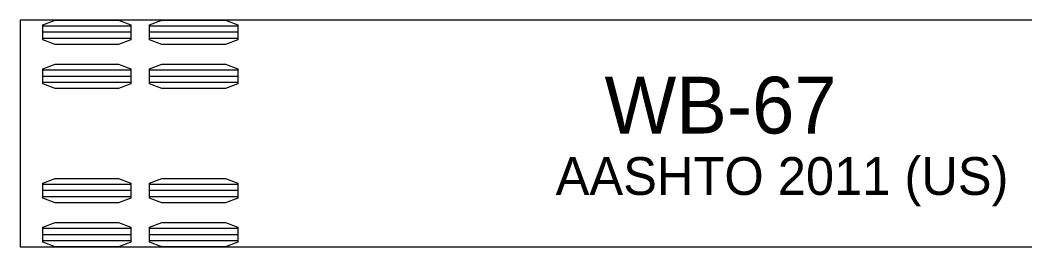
# Model space of a CAD drawing. Extents: x -70 to 701944, y -4 to 666871.
# Drawn here: x -69.5 to -31.88, y -4.25 to 4.25 of the extents above; entities that cross this region are included whole.
import ezdxf

# ---------------------------------------------------------------- set-up
doc = ezdxf.new("R2010")
doc.units = 0
doc.layers.add('T_Vehicle Path Lt Major', color=7, linetype='Continuous')

msp = doc.modelspace()

# ---------------------------------------------------------------- linework, layer by layer
at = {"layer": 'T_Vehicle Path Lt Major'}
for p, q in [((-16.5, 4.25), (-69.5, 4.25)), ((-69.5, 4.25), (-69.5, -4.25)), ((-16.5, 4.25), (-69.5, 4.25)), ((-69.5, 4.25), (-69.5, -4.25)), ((-16.5, 4.25), (-69.5, 4.25)), ((-69.5, 4.25), (-69.5, -4.25)), ((-16.5, 4.25), (-69.5, 4.25)), ((-69.5, 4.25), (-69.5, -4.25)), ((-16.5, 4.25), (-69.5, 4.25)), ((-69.5, 4.25), (-69.5, -4.25)), ((-16.5, 4.25), (-69.5, 4.25)), ((-69.5, 4.25), (-69.5, -4.25)), ((-65.35, 4.021), (-68.65, 4.021)), ((-65.35, 4.021), (-68.65, 4.021)), ((-65.35, 4.021), (-68.65, 4.021)), ((-65.35, 4.021), (-68.65, 4.021)), ((-65.35, 4.021), (-68.65, 4.021)), ((-65.35, 4.021), (-68.65, 4.021)), ((-65.35, 3.792), (-68.65, 3.792)), ((-65.35, 3.792), (-68.65, 3.792)), ((-65.35, 3.792), (-68.65, 3.792)), ((-65.35, 3.792), (-68.65, 3.792)), ((-65.35, 3.792), (-68.65, 3.792)), ((-65.35, 3.792), (-68.65, 3.792)), ((-61.35, 4.021), (-64.65, 4.021)), ((-61.35, 4.021), (-64.65, 4.021)), ((-61.35, 4.021), (-64.65, 4.021)), ((-61.35, 4.021), (-64.65, 4.021)), ((-61.35, 4.021), (-64.65, 4.021)), ((-61.35, 4.021), (-64.65, 4.021)), ((-61.35, 3.792), (-64.65, 3.792)), ((-61.35, 3.792), (-64.65, 3.792)), ((-61.35, 3.792), (-64.65, 3.792)), ((-61.35, 3.792), (-64.65, 3.792)), ((-61.35, 3.792), (-64.65, 3.792)), ((-61.35, 3.792), (-64.65, 3.792)), ((-65.35, 3.563), (-68.65, 3.563)), ((-65.35, 3.563), (-68.65, 3.563)), ((-65.35, 3.563), (-68.65, 3.563)), ((-65.35, 3.563), (-68.65, 3.563)), ((-65.35, 3.563), (-68.65, 3.563)), ((-65.35, 3.563), (-68.65, 3.563)), ((-61.35, 3.563), (-64.65, 3.563)), ((-61.35, 3.563), (-64.65, 3.563)), ((-61.35, 3.563), (-64.65, 3.563)), ((-61.35, 3.563), (-64.65, 3.563)), ((-61.35, 3.563), (-64.65, 3.563)), ((-61.35, 3.563), (-64.65, 3.563)), ((-65.35, 2.371), (-68.65, 2.371)), ((-65.35, 2.371), (-68.65, 2.371)), ((-65.35, 2.371), (-68.65, 2.371)), ((-65.35, 2.371), (-68.65, 2.371)), ((-65.35, 2.371), (-68.65, 2.371)), ((-65.35, 2.371), (-68.65, 2.371)), ((-61.35, 2.371), (-64.65, 2.371)), ((-61.35, 2.371), (-64.65, 2.371)), ((-61.35, 2.371), (-64.65, 2.371)), ((-61.35, 2.371), (-64.65, 2.371)), ((-61.35, 2.371), (-64.65, 2.371)), ((-61.35, 2.371), (-64.65, 2.371)), ((-65.35, 2.142), (-68.65, 2.142)), ((-65.35, 2.142), (-68.65, 2.142)), ((-65.35, 2.142), (-68.65, 2.142)), ((-65.35, 2.142), (-68.65, 2.142)), ((-65.35, 2.142), (-68.65, 2.142)), ((-65.35, 2.142), (-68.65, 2.142)), ((-65.35, 1.913), (-68.65, 1.913)), ((-65.35, 1.913), (-68.65, 1.913)), ((-65.35, 1.913), (-68.65, 1.913)), ((-65.35, 1.913), (-68.65, 1.913)), ((-65.35, 1.913), (-68.65, 1.913)), ((-65.35, 1.913), (-68.65, 1.913)), ((-61.35, 2.142), (-64.65, 2.142)), ((-61.35, 2.142), (-64.65, 2.142)), ((-61.35, 2.142), (-64.65, 2.142)), ((-61.35, 2.142), (-64.65, 2.142)), ((-61.35, 2.142), (-64.65, 2.142)), ((-61.35, 2.142), (-64.65, 2.142)), ((-61.35, 1.913), (-64.65, 1.913)), ((-61.35, 1.913), (-64.65, 1.913)), ((-61.35, 1.913), (-64.65, 1.913)), ((-61.35, 1.913), (-64.65, 1.913)), ((-61.35, 1.913), (-64.65, 1.913)), ((-61.35, 1.913), (-64.65, 1.913)), ((-65.35, -1.912), (-68.65, -1.912)), ((-65.35, -1.912), (-68.65, -1.912)), ((-65.35, -1.912), (-68.65, -1.912)), ((-65.35, -1.912), (-68.65, -1.912)), ((-65.35, -1.912), (-68.65, -1.912)), ((-65.35, -1.912), (-68.65, -1.912)), ((-65.35, -2.142), (-68.65, -2.142)), ((-65.35, -2.142), (-68.65, -2.142)), ((-65.35, -2.142), (-68.65, -2.142)), ((-65.35, -2.142), (-68.65, -2.142)), ((-65.35, -2.142), (-68.65, -2.142)), ((-65.35, -2.142), (-68.65, -2.142)), ((-61.35, -1.912), (-64.65, -1.912)), ((-61.35, -1.912), (-64.65, -1.912)), ((-61.35, -1.912), (-64.65, -1.912)), ((-61.35, -1.912), (-64.65, -1.912)), ((-61.35, -1.912), (-64.65, -1.912)), ((-61.35, -1.912), (-64.65, -1.912)), ((-61.35, -2.142), (-64.65, -2.142)), ((-61.35, -2.142), (-64.65, -2.142)), ((-61.35, -2.142), (-64.65, -2.142)), ((-61.35, -2.142), (-64.65, -2.142)), ((-61.35, -2.142), (-64.65, -2.142)), ((-61.35, -2.142), (-64.65, -2.142)), ((-65.35, -2.371), (-68.65, -2.371)), ((-65.35, -2.371), (-68.65, -2.371)), ((-65.35, -2.371), (-68.65, -2.371)), ((-65.35, -2.371), (-68.65, -2.371)), ((-65.35, -2.371), (-68.65, -2.371)), ((-65.35, -2.371), (-68.65, -2.371)), ((-61.35, -2.371), (-64.65, -2.371)), ((-61.35, -2.371), (-64.65, -2.371)), ((-61.35, -2.371), (-64.65, -2.371)), ((-61.35, -2.371), (-64.65, -2.371)), ((-61.35, -2.371), (-64.65, -2.371)), ((-61.35, -2.371), (-64.65, -2.371)), ((-65.35, -3.562), (-68.65, -3.562)), ((-65.35, -3.562), (-68.65, -3.562)), ((-65.35, -3.562), (-68.65, -3.562)), ((-65.35, -3.562), (-68.65, -3.562)), ((-65.35, -3.562), (-68.65, -3.562)), ((-65.35, -3.562), (-68.65, -3.562)), ((-61.35, -3.562), (-64.65, -3.562)), ((-61.35, -3.562), (-64.65, -3.562)), ((-61.35, -3.562), (-64.65, -3.562)), ((-61.35, -3.562), (-64.65, -3.562)), ((-61.35, -3.562), (-64.65, -3.562)), ((-61.35, -3.562), (-64.65, -3.562)), ((-65.35, -3.792), (-68.65, -3.792)), ((-65.35, -3.792), (-68.65, -3.792)), ((-65.35, -3.792), (-68.65, -3.792)), ((-65.35, -3.792), (-68.65, -3.792)), ((-65.35, -3.792), (-68.65, -3.792)), ((-65.35, -3.792), (-68.65, -3.792)), ((-65.35, -4.021), (-68.65, -4.021)), ((-65.35, -4.021), (-68.65, -4.021)), ((-65.35, -4.021), (-68.65, -4.021)), ((-65.35, -4.021), (-68.65, -4.021)), ((-65.35, -4.021), (-68.65, -4.021)), ((-65.35, -4.021), (-68.65, -4.021)), ((-61.35, -3.792), (-64.65, -3.792)), ((-61.35, -3.792), (-64.65, -3.792)), ((-61.35, -3.792), (-64.65, -3.792)), ((-61.35, -3.792), (-64.65, -3.792)), ((-61.35, -3.792), (-64.65, -3.792)), ((-61.35, -3.792), (-64.65, -3.792)), ((-61.35, -4.021), (-64.65, -4.021)), ((-61.35, -4.021), (-64.65, -4.021)), ((-61.35, -4.021), (-64.65, -4.021)), ((-61.35, -4.021), (-64.65, -4.021)), ((-61.35, -4.021), (-64.65, -4.021)), ((-61.35, -4.021), (-64.65, -4.021)), ((-69.5, -4.25), (-16.5, -4.25)), ((-69.5, -4.25), (-16.5, -4.25)), ((-69.5, -4.25), (-16.5, -4.25)), ((-69.5, -4.25), (-16.5, -4.25)), ((-69.5, -4.25), (-16.5, -4.25)), ((-69.5, -4.25), (-16.5, -4.25))]:
    msp.add_line(p, q, dxfattribs=at)
for points in [[(-65.35, 4.078), (-65.35, 3.506), (-65.812, 3.333), (-68.188, 3.333), (-68.65, 3.506), (-68.65, 4.078), (-68.188, 4.25), (-65.812, 4.25)], [(-65.35, 4.078), (-65.35, 3.506), (-65.812, 3.333), (-68.188, 3.333), (-68.65, 3.506), (-68.65, 4.078), (-68.188, 4.25), (-65.812, 4.25)], [(-65.35, 4.078), (-65.35, 3.506), (-65.812, 3.333), (-68.188, 3.333), (-68.65, 3.506), (-68.65, 4.078), (-68.188, 4.25), (-65.812, 4.25)], [(-65.35, 4.078), (-65.35, 3.506), (-65.812, 3.333), (-68.188, 3.333), (-68.65, 3.506), (-68.65, 4.078), (-68.188, 4.25), (-65.812, 4.25)], [(-65.35, 4.078), (-65.35, 3.506), (-65.812, 3.333), (-68.188, 3.333), (-68.65, 3.506), (-68.65, 4.078), (-68.188, 4.25), (-65.812, 4.25)], [(-65.35, 4.078), (-65.35, 3.506), (-65.812, 3.333), (-68.188, 3.333), (-68.65, 3.506), (-68.65, 4.078), (-68.188, 4.25), (-65.812, 4.25)], [(-61.35, 4.078), (-61.35, 3.506), (-61.812, 3.333), (-64.188, 3.333), (-64.65, 3.506), (-64.65, 4.078), (-64.188, 4.25), (-61.812, 4.25)], [(-61.35, 4.078), (-61.35, 3.506), (-61.812, 3.333), (-64.188, 3.333), (-64.65, 3.506), (-64.65, 4.078), (-64.188, 4.25), (-61.812, 4.25)], [(-61.35, 4.078), (-61.35, 3.506), (-61.812, 3.333), (-64.188, 3.333), (-64.65, 3.506), (-64.65, 4.078), (-64.188, 4.25), (-61.812, 4.25)], [(-61.35, 4.078), (-61.35, 3.506), (-61.812, 3.333), (-64.188, 3.333), (-64.65, 3.506), (-64.65, 4.078), (-64.188, 4.25), (-61.812, 4.25)], [(-61.35, 4.078), (-61.35, 3.506), (-61.812, 3.333), (-64.188, 3.333), (-64.65, 3.506), (-64.65, 4.078), (-64.188, 4.25), (-61.812, 4.25)], [(-61.35, 4.078), (-61.35, 3.506), (-61.812, 3.333), (-64.188, 3.333), (-64.65, 3.506), (-64.65, 4.078), (-64.188, 4.25), (-61.812, 4.25)], [(-65.35, 2.428), (-65.35, 1.856), (-65.812, 1.683), (-68.188, 1.683), (-68.65, 1.856), (-68.65, 2.428), (-68.188, 2.6), (-65.812, 2.6)], [(-65.35, 2.428), (-65.35, 1.856), (-65.812, 1.683), (-68.188, 1.683), (-68.65, 1.856), (-68.65, 2.428), (-68.188, 2.6), (-65.812, 2.6)], [(-65.35, 2.428), (-65.35, 1.856), (-65.812, 1.683), (-68.188, 1.683), (-68.65, 1.856), (-68.65, 2.428), (-68.188, 2.6), (-65.812, 2.6)], [(-65.35, 2.428), (-65.35, 1.856), (-65.812, 1.683), (-68.188, 1.683), (-68.65, 1.856), (-68.65, 2.428), (-68.188, 2.6), (-65.812, 2.6)], [(-65.35, 2.428), (-65.35, 1.856), (-65.812, 1.683), (-68.188, 1.683), (-68.65, 1.856), (-68.65, 2.428), (-68.188, 2.6), (-65.812, 2.6)], [(-65.35, 2.428), (-65.35, 1.856), (-65.812, 1.683), (-68.188, 1.683), (-68.65, 1.856), (-68.65, 2.428), (-68.188, 2.6), (-65.812, 2.6)], [(-61.35, 2.428), (-61.35, 1.856), (-61.812, 1.683), (-64.188, 1.683), (-64.65, 1.856), (-64.65, 2.428), (-64.188, 2.6), (-61.812, 2.6)], [(-61.35, 2.428), (-61.35, 1.856), (-61.812, 1.683), (-64.188, 1.683), (-64.65, 1.856), (-64.65, 2.428), (-64.188, 2.6), (-61.812, 2.6)], [(-61.35, 2.428), (-61.35, 1.856), (-61.812, 1.683), (-64.188, 1.683), (-64.65, 1.856), (-64.65, 2.428), (-64.188, 2.6), (-61.812, 2.6)], [(-61.35, 2.428), (-61.35, 1.856), (-61.812, 1.683), (-64.188, 1.683), (-64.65, 1.856), (-64.65, 2.428), (-64.188, 2.6), (-61.812, 2.6)], [(-61.35, 2.428), (-61.35, 1.856), (-61.812, 1.683), (-64.188, 1.683), (-64.65, 1.856), (-64.65, 2.428), (-64.188, 2.6), (-61.812, 2.6)], [(-61.35, 2.428), (-61.35, 1.856), (-61.812, 1.683), (-64.188, 1.683), (-64.65, 1.856), (-64.65, 2.428), (-64.188, 2.6), (-61.812, 2.6)], [(-65.35, -1.856), (-65.35, -2.428), (-65.812, -2.6), (-68.188, -2.6), (-68.65, -2.428), (-68.65, -1.856), (-68.188, -1.683), (-65.812, -1.683)], [(-65.35, -1.856), (-65.35, -2.428), (-65.812, -2.6), (-68.188, -2.6), (-68.65, -2.428), (-68.65, -1.856), (-68.188, -1.683), (-65.812, -1.683)], [(-65.35, -1.856), (-65.35, -2.428), (-65.812, -2.6), (-68.188, -2.6), (-68.65, -2.428), (-68.65, -1.856), (-68.188, -1.683), (-65.812, -1.683)], [(-65.35, -1.856), (-65.35, -2.428), (-65.812, -2.6), (-68.188, -2.6), (-68.65, -2.428), (-68.65, -1.856), (-68.188, -1.683), (-65.812, -1.683)], [(-65.35, -1.856), (-65.35, -2.428), (-65.812, -2.6), (-68.188, -2.6), (-68.65, -2.428), (-68.65, -1.856), (-68.188, -1.683), (-65.812, -1.683)], [(-65.35, -1.856), (-65.35, -2.428), (-65.812, -2.6), (-68.188, -2.6), (-68.65, -2.428), (-68.65, -1.856), (-68.188, -1.683), (-65.812, -1.683)], [(-61.35, -1.856), (-61.35, -2.428), (-61.812, -2.6), (-64.188, -2.6), (-64.65, -2.428), (-64.65, -1.856), (-64.188, -1.683), (-61.812, -1.683)], [(-61.35, -1.856), (-61.35, -2.428), (-61.812, -2.6), (-64.188, -2.6), (-64.65, -2.428), (-64.65, -1.856), (-64.188, -1.683), (-61.812, -1.683)], [(-61.35, -1.856), (-61.35, -2.428), (-61.812, -2.6), (-64.188, -2.6), (-64.65, -2.428), (-64.65, -1.856), (-64.188, -1.683), (-61.812, -1.683)], [(-61.35, -1.856), (-61.35, -2.428), (-61.812, -2.6), (-64.188, -2.6), (-64.65, -2.428), (-64.65, -1.856), (-64.188, -1.683), (-61.812, -1.683)], [(-61.35, -1.856), (-61.35, -2.428), (-61.812, -2.6), (-64.188, -2.6), (-64.65, -2.428), (-64.65, -1.856), (-64.188, -1.683), (-61.812, -1.683)], [(-61.35, -1.856), (-61.35, -2.428), (-61.812, -2.6), (-64.188, -2.6), (-64.65, -2.428), (-64.65, -1.856), (-64.188, -1.683), (-61.812, -1.683)], [(-65.35, -3.506), (-65.35, -4.078), (-65.812, -4.25), (-68.188, -4.25), (-68.65, -4.078), (-68.65, -3.506), (-68.188, -3.333), (-65.812, -3.333)], [(-65.35, -3.506), (-65.35, -4.078), (-65.812, -4.25), (-68.188, -4.25), (-68.65, -4.078), (-68.65, -3.506), (-68.188, -3.333), (-65.812, -3.333)], [(-65.35, -3.506), (-65.35, -4.078), (-65.812, -4.25), (-68.188, -4.25), (-68.65, -4.078), (-68.65, -3.506), (-68.188, -3.333), (-65.812, -3.333)], [(-65.35, -3.506), (-65.35, -4.078), (-65.812, -4.25), (-68.188, -4.25), (-68.65, -4.078), (-68.65, -3.506), (-68.188, -3.333), (-65.812, -3.333)], [(-65.35, -3.506), (-65.35, -4.078), (-65.812, -4.25), (-68.188, -4.25), (-68.65, -4.078), (-68.65, -3.506), (-68.188, -3.333), (-65.812, -3.333)], [(-65.35, -3.506), (-65.35, -4.078), (-65.812, -4.25), (-68.188, -4.25), (-68.65, -4.078), (-68.65, -3.506), (-68.188, -3.333), (-65.812, -3.333)], [(-61.35, -3.506), (-61.35, -4.078), (-61.812, -4.25), (-64.188, -4.25), (-64.65, -4.078), (-64.65, -3.506), (-64.188, -3.333), (-61.812, -3.333)], [(-61.35, -3.506), (-61.35, -4.078), (-61.812, -4.25), (-64.188, -4.25), (-64.65, -4.078), (-64.65, -3.506), (-64.188, -3.333), (-61.812, -3.333)], [(-61.35, -3.506), (-61.35, -4.078), (-61.812, -4.25), (-64.188, -4.25), (-64.65, -4.078), (-64.65, -3.506), (-64.188, -3.333), (-61.812, -3.333)], [(-61.35, -3.506), (-61.35, -4.078), (-61.812, -4.25), (-64.188, -4.25), (-64.65, -4.078), (-64.65, -3.506), (-64.188, -3.333), (-61.812, -3.333)], [(-61.35, -3.506), (-61.35, -4.078), (-61.812, -4.25), (-64.188, -4.25), (-64.65, -4.078), (-64.65, -3.506), (-64.188, -3.333), (-61.812, -3.333)], [(-61.35, -3.506), (-61.35, -4.078), (-61.812, -4.25), (-64.188, -4.25), (-64.65, -4.078), (-64.65, -3.506), (-64.188, -3.333), (-61.812, -3.333)]]:
    msp.add_lwpolyline(points, close=True, dxfattribs=at)

# ---------------------------------------------------------------- texts
for s, height, p in [('WB-67', 2.125, (-47.618, 0)), ('WB-67', 2.125, (-47.618, 0)), ('WB-67', 2.125, (-47.618, 0)), ('WB-67', 2.125, (-47.618, 0)), ('WB-67', 2.125, (-47.618, 0)), ('WB-67', 2.125, (-47.618, 0)), ('AASHTO 2011 (US)', 1.41667, (-49.45, -2.302)), ('AASHTO 2011 (US)', 1.41667, (-49.45, -2.302)), ('AASHTO 2011 (US)', 1.41667, (-49.45, -2.302)), ('AASHTO 2011 (US)', 1.41667, (-49.45, -2.302)), ('AASHTO 2011 (US)', 1.41667, (-49.45, -2.302)), ('AASHTO 2011 (US)', 1.41667, (-49.45, -2.302))]:
    msp.add_text(s, height=height, dxfattribs=at).set_placement(p)

doc.saveas('drawing.dxf')
